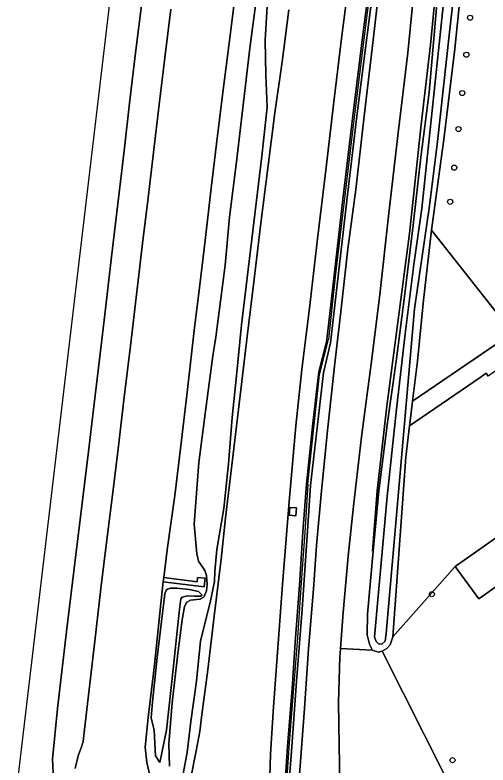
# Model space of a CAD drawing. Extents: x 157445 to 158888, y 383061 to 384688.
# Drawn here: x 157751.5 to 157841.7, y 383665 to 383808.2 of the extents above; entities that cross this region are included whole.
import ezdxf

# ---------------------------------------------------------------- set-up
doc = ezdxf.new("R2010")
doc.units = 0
for name, color, linetype in [('IMGEO_Berm_groen', 7, 'Continuous'), ('IMGEO_Boom', 7, 'Continuous'), ('IMGEO_Geluidsscherm', 7, 'Continuous'), ('IMGEO_Grasland_overig', 7, 'Continuous'), ('IMGEO_Groenvoorziening', 7, 'Continuous'), ('IMGEO_Muur', 7, 'Continuous'), ('IMGEO_Oever', 7, 'Continuous'), ('IMGEO_Rijbaan_autosnelweg', 7, 'Continuous'), ('IMGEO_Rijbaan_autoweg', 7, 'Continuous'), ('IMGEO_Terreindeel_gesloten', 7, 'Continuous'), ('IMGEO_Waterloop', 7, 'Continuous')]:
    doc.layers.add(name, color=color, linetype=linetype)

msp = doc.modelspace()

# ---------------------------------------------------------------- linework, layer by layer
at = {"layer": 'IMGEO_Berm_groen'}
for points in [[(157802.87, 383658.78), (157803.51, 383668.49), (157804.36, 383679.58), (157804.98, 383688.36), (157805.78, 383699.33), (157806.44, 383709.42), (157807.09, 383718.57), (157808.34, 383730.19), (157809.49, 383740.04), (157810.9, 383745.75), (157811.28, 383748.98), (157814.05, 383772.96), (157815.97, 383788.92), (157817.93, 383804.89), (157819.99, 383820.83)], [(157793.86, 383814.56), (157792.62, 383804.79), (157791.22, 383793.86), (157789.93, 383783.56), (157788.94, 383775.09), (157787.76, 383765.14), (157786.56, 383755.04), (157785.76, 383748.51), (157784.42, 383736.66), (157783.15, 383725.9), (157781.98, 383716.44), (157780.53, 383706.05), (157779.91, 383700.8), (157786.24, 383699.92), (157786.36, 383700.79), (157787.78, 383700.62), (157787.57, 383698.98), (157779.81, 383699.97), (157779.32, 383695.82), (157778.14, 383684.08), (157776.93, 383674.04), (157776.34, 383668.39), (157776.68, 383665.46), (157777.85, 383660.3)], [(157815.17, 383814.55), (157813.82, 383803.7), (157812.32, 383791.58), (157810.79, 383778.52), (157809.24, 383765.44), (157807.66, 383752.22), (157806.25, 383740.51), (157805.05, 383729.72), (157803.79, 383715.27), (157802.55, 383699.45), (157801.6, 383686.47), (157800.84, 383676.08), (157800.25, 383667.01), (157800.13, 383662.92)], [(157780.97, 383664.77), (157780.84, 383669.04), (157781.47, 383676.84), (157782.59, 383686.29), (157783.4, 383692.71), (157783.82, 383695.22), (157784.28, 383696.04), (157785.01, 383696.47), (157786.84, 383696.63), (157787.38, 383696.97), (157787.63, 383697.15), (157788.02, 383698.25), (157788.17, 383699.5), (157788.02, 383701.16), (157787.74, 383702.08), (157786.52, 383703.88), (157786.19, 383705.27), (157785.67, 383710.98), (157786.58, 383722.76), (157787.86, 383732.52), (157789.25, 383743.11), (157789.83, 383746.65), (157791.58, 383760.43), (157792.43, 383769.55), (157793.77, 383780.11), (157796.33, 383801.86), (157797.83, 383813.43)], [(157799.7, 383810.94), (157799.21, 383803.35), (157799.39, 383796.69), (157799.63, 383790.59), (157798.6, 383781.2), (157796.87, 383766.98), (157794.75, 383749.02), (157793.79, 383739.27), (157792.93, 383731.33), (157792.21, 383722.46), (157791.37, 383713.94), (157790.04, 383706.14), (157789.64, 383701.9), (157789.55, 383699.99), (157788.75, 383696.01), (157786.92, 383688.65), (157786.11, 383680.98), (157785.06, 383673.25), (157784.33, 383667.35), (157783.53, 383662.95)], [(157775.7, 383810.53), (157774.58, 383801.48), (157773.36, 383791.36), (157772.32, 383782.21), (157771.14, 383772.11), (157769.93, 383762.02), (157768.93, 383753.14), (157767.98, 383745.09), (157766.79, 383735.55), (157765.55, 383724.86), (157764.46, 383715.97), (157763.05, 383704.58), (157761.35, 383690.47), (157759.6, 383675.75), (157758.65, 383666.09), (157758.96, 383660.92)], [(157763.01, 383664.28), (157763.54, 383666.73), (157764.23, 383668.47), (157764.52, 383669.45), (157764.77, 383671.75), (157765.78, 383680.45), (157766.77, 383688.62), (157767.92, 383698.68), (157769.02, 383707.97), (157770.11, 383716.51), (157771.17, 383725.35), (157772.34, 383735.21), (157773.55, 383745.03), (157774.77, 383755.31), (157775.86, 383764.55), (157776.94, 383773.27), (157777.95, 383781.91), (157779.04, 383791.06), (157780.12, 383800.01), (157781.25, 383809.3)], [(157784.93, 383661.91), (157786.08, 383667.69), (157786.76, 383671.38), (157787.08, 383674.1), (157788.29, 383683.16), (157789.49, 383693.38), (157790.82, 383704.27), (157791.64, 383712.15), (157793.07, 383723.82), (157794.49, 383735.55), (157795.81, 383746.82), (157797.16, 383757.73), (157798.42, 383768.41), (157799.78, 383779.42), (157801.06, 383789.52), (157802.46, 383799.21), (157803.77, 383809.14)]]:
    msp.add_lwpolyline(points, dxfattribs=at)
for points in [[(157803.95, 383714.16), (157805.18, 383714.07), (157805.09, 383712.56), (157803.81, 383712.68)], [(157779.91, 383700.8), (157779.81, 383699.97), (157787.57, 383698.98), (157787.78, 383700.62), (157786.36, 383700.79), (157786.24, 383699.92)], [(157779.12, 383665.42), (157778.35, 383666.69), (157778.04, 383671.6), (157777.5, 383673.99), (157777.73, 383677.04), (157778.65, 383685.47), (157780.1, 383697.67), (157780.35, 383698.38), (157780.61, 383698.57), (157781.21, 383698.73), (157782.39, 383698.74), (157784.77, 383698.51), (157786.55, 383698.13), (157787.23, 383697.43), (157786.94, 383697.22), (157785.76, 383697.18), (157784.38, 383697.27), (157783.4, 383697.03), (157783.12, 383696.72), (157782.84, 383694.17), (157781.69, 383683.29), (157780.43, 383671.61)]]:
    msp.add_lwpolyline(points, close=True, dxfattribs=at)
at = {"layer": 'IMGEO_Boom'}
for centre in [(157838.31, 383807.66), (157837.6, 383800.59), (157836.82, 383793.27), (157836.1, 383786.4), (157835.29, 383779.03), (157834.52, 383772.51), (157831.04, 383697.59), (157834.96, 383665.89)]:
    msp.add_circle(centre, 0.489, dxfattribs=at)
at = {"layer": 'IMGEO_Geluidsscherm'}
for points in [[(157828.83, 383883.78), (157826.6, 383867.91), (157824.64, 383853.96), (157822.51, 383838.11), (157820.65, 383824.02), (157818.35, 383806.12), (157816.14, 383788.12), (157814.47, 383774.23), (157812.6, 383758.16), (157811.28, 383746.19)], [(157807.39, 383718.59), (157809.62, 383739.46), (157811.28, 383746.19)], [(157807.39, 383718.59), (157806.84, 383710.29), (157806.09, 383699.78), (157805.39, 383689.23), (157804.58, 383678.9), (157803.73, 383668.33), (157803.03, 383657.95), (157802.77, 383653.75)]]:
    msp.add_lwpolyline(points, dxfattribs=at)
at = {"layer": 'IMGEO_Grasland_overig'}
for points in [[(157819.86, 383705.8), (157820.92, 383717.35), (157822.56, 383730.39), (157824.19, 383742.11), (157825.83, 383754.43), (157827.43, 383768.05), (157828.89, 383781.01), (157830.53, 383793.35), (157831.93, 383809.56), (157833.49, 383824.57), (157835.21, 383842.05), (157836.76, 383856.59), (157838.96, 383874.31), (157839.47, 383881.06), (157834.89, 383845.56), (157832.73, 383822.98), (157830.79, 383802.48), (157828.98, 383787.26), (157826.77, 383766.46), (157824.76, 383751.41), (157822.42, 383733.51), (157820.59, 383717.35), (157819.69, 383705.81)], [(157787.23, 383697.43), (157786.55, 383698.13), (157784.77, 383698.51), (157782.39, 383698.74), (157781.21, 383698.73), (157780.61, 383698.57), (157780.35, 383698.38), (157780.1, 383697.67), (157778.65, 383685.47), (157777.73, 383677.04), (157777.5, 383673.99), (157778.04, 383671.6), (157778.35, 383666.69), (157779.12, 383665.42), (157780.43, 383671.61), (157781.69, 383683.29), (157782.84, 383694.17), (157783.12, 383696.72), (157783.4, 383697.03), (157784.38, 383697.27), (157785.76, 383697.18), (157786.94, 383697.22)]]:
    msp.add_lwpolyline(points, close=True, dxfattribs=at)
for points in [[(157827.76, 383814.6), (157826.47, 383800.96), (157824.62, 383785.65), (157822.82, 383770.35), (157821.08, 383754.82), (157819.59, 383742.51), (157817.6, 383727.64), (157816.06, 383714.42), (157815.08, 383704.84), (157814.09, 383694.07), (157813.58, 383687.2), (157813.58, 383687.2), (157819.67, 383686.9), (157819.44, 383687.38), (157819.13, 383688.02), (157818.68, 383689.8), (157818.75, 383693.76), (157819.86, 383705.8), (157819.69, 383705.81), (157820.59, 383717.35), (157822.42, 383733.51), (157824.76, 383751.41), (157826.77, 383766.46), (157828.98, 383787.26), (157830.79, 383802.48), (157832.73, 383822.98)], [(157820.77, 383820.69), (157818.74, 383804.86), (157816.73, 383788.83), (157814.79, 383772.77), (157812.1, 383748.89), (157811.69, 383745.55), (157810.35, 383739.84), (157807.88, 383718.37), (157807.28, 383709.69), (157806.27, 383694.68), (157805.24, 383680.98), (157804.26, 383667.57), (157803.01, 383651.7)], [(157821.51, 383817.95), (157819.91, 383803.94), (157818.1, 383788.84), (157816.54, 383774.85), (157814.99, 383763.55), (157813.64, 383751.51), (157812.54, 383741.72), (157811.1, 383728.83), (157810, 383717.3), (157809.03, 383706.88), (157808.48, 383698.56), (157807.5, 383687.13), (157806.74, 383675.74), (157805.95, 383665.65), (157805.2, 383655.71)], [(157805.2, 383655.71), (157805.95, 383665.65), (157806.74, 383675.74), (157807.5, 383687.13), (157808.48, 383698.56), (157809.03, 383706.88), (157810, 383717.3), (157811.1, 383728.83), (157812.54, 383741.72), (157813.64, 383751.51), (157814.99, 383763.55), (157816.54, 383774.85), (157818.1, 383788.84), (157819.91, 383803.94), (157821.51, 383817.95)], [(157813.55, 383658.27), (157813.32, 383668.69), (157813.21, 383676.89), (157813.46, 383685.61), (157813.51, 383686.25), (157813.58, 383687.2), (157813.58, 383687.2), (157814.09, 383694.07), (157815.08, 383704.84), (157816.06, 383714.42), (157817.6, 383727.64), (157819.59, 383742.51), (157821.08, 383754.82), (157822.82, 383770.35), (157824.62, 383785.65), (157826.47, 383800.96), (157827.76, 383814.6)], [(157797.83, 383813.43), (157796.33, 383801.86), (157793.77, 383780.11), (157792.43, 383769.55), (157791.58, 383760.43), (157789.83, 383746.65), (157789.25, 383743.11), (157787.86, 383732.52), (157786.58, 383722.76), (157785.67, 383710.98), (157786.19, 383705.27), (157786.52, 383703.88), (157787.74, 383702.08), (157788.02, 383701.16), (157788.17, 383699.5), (157788.02, 383698.25), (157787.63, 383697.15), (157787.38, 383696.97), (157786.84, 383696.63), (157785.01, 383696.47), (157784.28, 383696.04), (157783.82, 383695.22), (157783.4, 383692.71), (157782.59, 383686.29), (157781.47, 383676.84), (157780.84, 383669.04), (157780.97, 383664.77)], [(157783.53, 383662.95), (157784.33, 383667.35), (157785.06, 383673.25), (157786.11, 383680.98), (157786.92, 383688.65), (157788.75, 383696.01), (157789.55, 383699.99), (157789.64, 383701.9), (157790.04, 383706.14), (157791.37, 383713.94), (157792.21, 383722.46), (157792.93, 383731.33), (157793.79, 383739.27), (157794.75, 383749.02), (157796.87, 383766.98), (157798.6, 383781.2), (157799.63, 383790.59), (157799.39, 383796.69), (157799.21, 383803.35), (157799.7, 383810.94)]]:
    msp.add_lwpolyline(points, dxfattribs=at)
at = {"layer": 'IMGEO_Groenvoorziening'}
for points in [[(157874.04, 383842.42), (157871.01, 383843.07), (157845.04, 383847.43), (157846.95, 383865.51), (157846.51, 383865.55), (157845.36, 383867.13), (157844.48, 383869.82), (157844.01, 383877.86), (157841.91, 383862.89), (157840.6, 383852.7), (157835.43, 383801.71), (157833.4, 383784.91), (157830.98, 383767.08), (157846.43, 383747.46), (157867.23, 383761.67), (157884.44, 383737.79), (157935.24, 383772.99), (157934.69, 383773.78), (157900.3, 383822.21)], [(157844.87, 383746.4), (157827.34, 383734.43), (157826.95, 383731.22), (157826.77, 383729.73), (157840.23, 383738.99), (157841.35, 383739.76), (157841.74, 383739.22)], [(157885.52, 383728.99), (157839.99, 383696.7), (157835.48, 383702.88), (157823.57, 383689.43), (157823.05, 383687.89), (157822.41, 383687.19), (157821.55, 383686.72), (157837.59, 383654.85), (157841.96, 383658.36), (157842.42, 383658.73), (157852.05, 383666.43), (157865.36, 383676.88), (157875.01, 383684.46), (157885.74, 383693), (157892.35, 383698.45), (157894.34, 383700.08), (157896.06, 383701.53), (157898.14, 383703.33), (157900.01, 383704.91), (157901.88, 383706.58)], [(157848.93, 383712.35), (157835.48, 383702.88), (157839.99, 383696.7), (157885.52, 383728.99)], [(157821.55, 383686.72), (157820.85, 383686.54), (157819.67, 383686.9), (157813.58, 383687.2), (157813.51, 383686.25), (157813.46, 383685.61), (157813.21, 383676.89), (157813.32, 383668.69), (157813.55, 383658.27), (157813.75, 383651.76), (157813.52, 383648.79), (157813.42, 383648.35), (157813.39, 383648.21), (157813.49, 383648.18), (157813.59, 383648.15)], [(157837.59, 383654.85), (157821.55, 383686.72)]]:
    msp.add_lwpolyline(points, dxfattribs=at)
for points in [[(157829.43, 383753.73), (157828.28, 383742.11), (157827.34, 383734.43), (157844.87, 383746.4), (157846.43, 383747.46), (157830.98, 383767.08)], [(157835.48, 383702.88), (157848.93, 383712.35), (157881.34, 383734.92), (157870.02, 383750), (157865.53, 383755.99), (157857, 383750), (157851.55, 383746.18), (157844.39, 383741.05), (157841.74, 383739.22), (157841.35, 383739.76), (157840.23, 383738.99), (157826.77, 383729.73), (157826.04, 383723.73), (157823.57, 383689.43)]]:
    msp.add_lwpolyline(points, close=True, dxfattribs=at)
at = {"layer": 'IMGEO_Muur'}
for points in [[(157819.99, 383820.83), (157817.93, 383804.89), (157815.97, 383788.92), (157814.05, 383772.96), (157811.28, 383748.98), (157810.9, 383745.75), (157809.49, 383740.04), (157808.34, 383730.19), (157807.09, 383718.57), (157806.44, 383709.42), (157805.78, 383699.33), (157804.98, 383688.36), (157804.36, 383679.58), (157803.51, 383668.49), (157802.87, 383658.78)], [(157803.01, 383651.7), (157804.26, 383667.57), (157805.24, 383680.98), (157806.27, 383694.68), (157807.28, 383709.69), (157807.88, 383718.37), (157810.35, 383739.84), (157811.69, 383745.55), (157812.1, 383748.89), (157814.79, 383772.77), (157816.73, 383788.83), (157818.74, 383804.86), (157820.77, 383820.69)]]:
    msp.add_lwpolyline(points, dxfattribs=at)
at = {"layer": 'IMGEO_Oever'}
for points in [[(157840.83, 383861.49), (157834.34, 383804.3), (157832.09, 383784), (157830.56, 383771.77), (157827.71, 383752.07), (157822.28, 383690.11), (157822.13, 383688.61), (157821.49, 383688.03), (157820.86, 383688.08), (157820.41, 383688.54), (157820.09, 383689.44), (157822.52, 383716.23), (157824.29, 383732.94), (157825.96, 383747.29), (157827.6, 383760.56), (157829.08, 383771.22), (157835.28, 383829.82)], [(157831.93, 383809.56), (157830.53, 383793.35), (157828.89, 383781.01), (157827.43, 383768.05), (157825.83, 383754.43), (157824.19, 383742.11), (157822.56, 383730.39), (157820.92, 383717.35), (157819.86, 383705.8), (157818.75, 383693.76), (157818.68, 383689.8), (157819.13, 383688.02), (157819.44, 383687.38), (157819.67, 383686.9), (157820.85, 383686.54), (157821.55, 383686.72), (157822.41, 383687.19), (157823.05, 383687.89), (157823.57, 383689.43), (157826.04, 383723.73), (157826.77, 383729.73), (157826.95, 383731.22), (157827.34, 383734.43), (157828.28, 383742.11), (157829.43, 383753.73), (157830.98, 383767.08), (157833.4, 383784.91), (157835.43, 383801.71), (157840.6, 383852.7)]]:
    msp.add_lwpolyline(points, dxfattribs=at)
at = {"layer": 'IMGEO_Rijbaan_autosnelweg'}
for points in [[(157774.09, 383848.76), (157751.53, 383658.26), (157753.17, 383658.06), (157756.7, 383657.62), (157758.88, 383657.35), (157758.96, 383660.92), (157758.65, 383666.09), (157759.6, 383675.75), (157761.35, 383690.47), (157763.05, 383704.58), (157764.46, 383715.97), (157765.55, 383724.86), (157766.79, 383735.55), (157767.98, 383745.09), (157768.93, 383753.14), (157769.93, 383762.02), (157771.14, 383772.11), (157772.32, 383782.21), (157773.36, 383791.36), (157774.58, 383801.48), (157775.7, 383810.53)], [(157777.85, 383660.3), (157776.68, 383665.46), (157776.34, 383668.39), (157776.93, 383674.04), (157778.14, 383684.08), (157779.32, 383695.82), (157779.81, 383699.97), (157779.91, 383700.8), (157780.53, 383706.05), (157781.98, 383716.44), (157783.15, 383725.9), (157784.42, 383736.66), (157785.76, 383748.51), (157786.56, 383755.04), (157787.76, 383765.14), (157788.94, 383775.09), (157789.93, 383783.56), (157791.22, 383793.86), (157792.62, 383804.79), (157793.86, 383814.56)], [(157781.25, 383809.3), (157780.12, 383800.01), (157779.04, 383791.06), (157777.95, 383781.91), (157776.94, 383773.27), (157775.86, 383764.55), (157774.77, 383755.31), (157773.55, 383745.03), (157772.34, 383735.21), (157771.17, 383725.35), (157770.11, 383716.51), (157769.02, 383707.97), (157767.92, 383698.68), (157766.77, 383688.62), (157765.78, 383680.45), (157764.77, 383671.75), (157764.52, 383669.45), (157764.23, 383668.47), (157763.54, 383666.73), (157763.01, 383664.28)]]:
    msp.add_lwpolyline(points, dxfattribs=at)
at = {"layer": 'IMGEO_Rijbaan_autoweg'}
for points in [[(157800.13, 383662.92), (157800.25, 383667.01), (157800.84, 383676.08), (157801.6, 383686.47), (157802.55, 383699.45), (157803.79, 383715.27), (157805.05, 383729.72), (157806.25, 383740.51), (157807.66, 383752.22), (157809.24, 383765.44), (157810.79, 383778.52), (157812.32, 383791.58), (157813.82, 383803.7), (157815.17, 383814.55)], [(157803.77, 383809.14), (157802.46, 383799.21), (157801.06, 383789.52), (157799.78, 383779.42), (157798.42, 383768.41), (157797.16, 383757.73), (157795.81, 383746.82), (157794.49, 383735.55), (157793.07, 383723.82), (157791.64, 383712.15), (157790.82, 383704.27), (157789.49, 383693.38), (157788.29, 383683.16), (157787.08, 383674.1), (157786.76, 383671.38), (157786.08, 383667.69), (157784.93, 383661.91)]]:
    msp.add_lwpolyline(points, dxfattribs=at)
at = {"layer": 'IMGEO_Terreindeel_gesloten'}
msp.add_lwpolyline([(157803.95, 383714.16), (157803.81, 383712.68), (157805.09, 383712.56), (157805.18, 383714.07)], close=True, dxfattribs=at)
at = {"layer": 'IMGEO_Waterloop'}
msp.add_lwpolyline([(157835.28, 383829.82), (157829.08, 383771.22), (157827.6, 383760.56), (157825.96, 383747.29), (157824.29, 383732.94), (157822.52, 383716.23), (157820.09, 383689.44), (157820.41, 383688.54), (157820.86, 383688.08), (157821.49, 383688.03), (157822.13, 383688.61), (157822.28, 383690.11), (157827.71, 383752.07), (157830.56, 383771.77), (157832.09, 383784), (157834.34, 383804.3), (157840.83, 383861.49)], dxfattribs=at)

doc.saveas('drawing.dxf')
